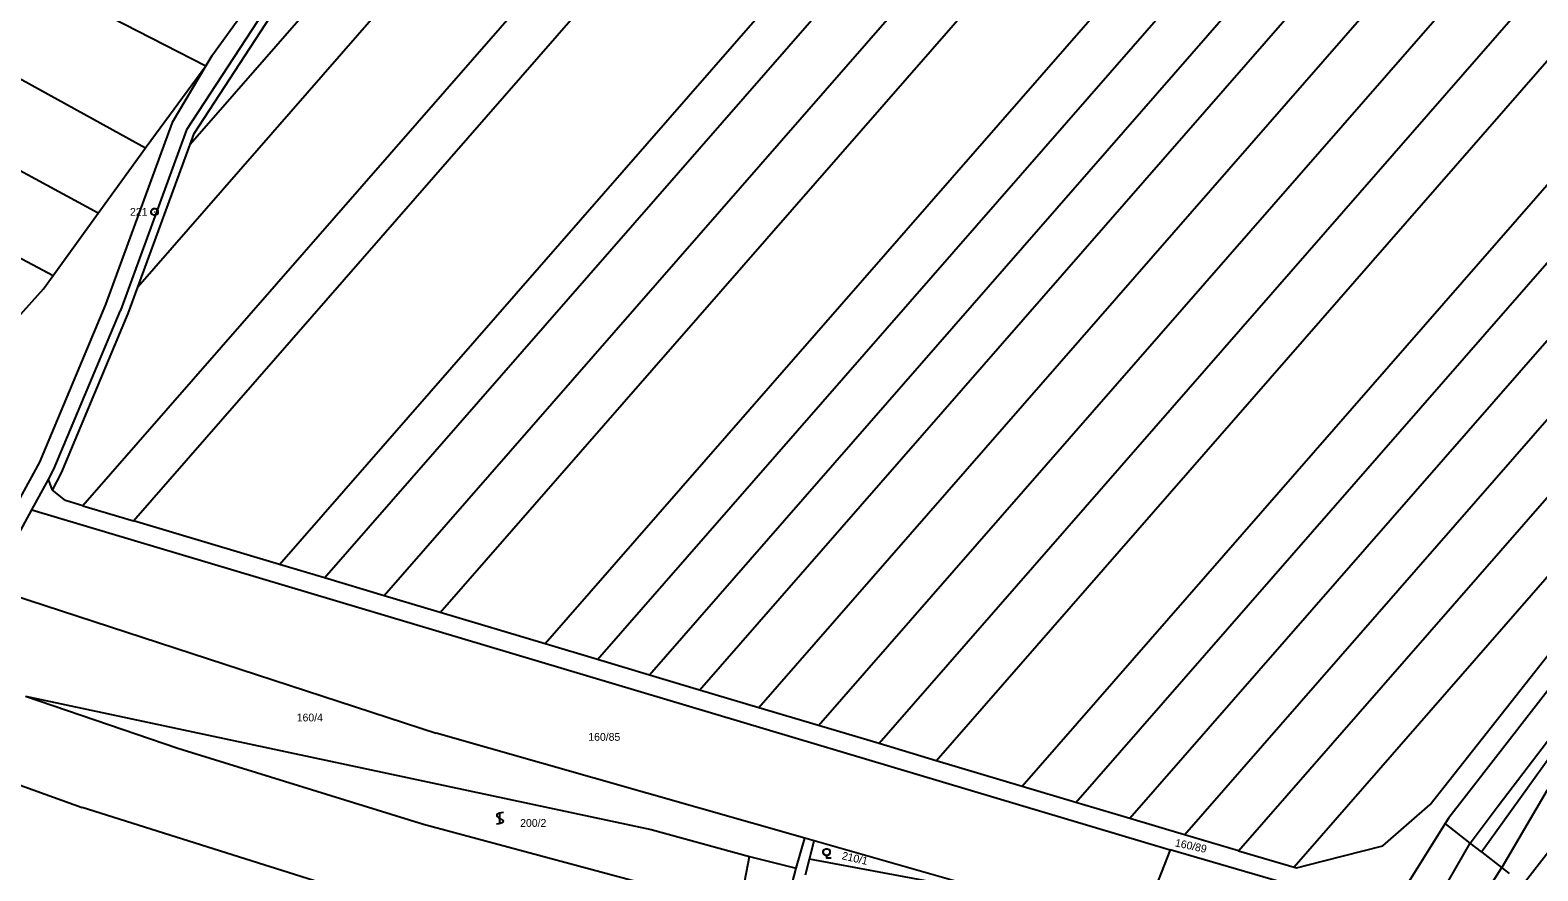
# Model space of a CAD drawing. Extents: x -580630 to -576196, y -1189024 to -1183567.
# Drawn here: x -579533.2 to -579205, y -1186641.9 to -1186458.9 of the extents above; entities that cross this region are included whole.
import ezdxf

# ---------------------------------------------------------------- set-up
doc = ezdxf.new("R2010")
doc.units = 0
for name, color, linetype in [('Vrstva 1', 7, 'Continuous'), ('Vrstva 17', 7, 'Continuous'), ('Vrstva 18', 7, 'Continuous'), ('Vrstva 24', 7, 'Continuous'), ('Vrstva 25', 7, 'Continuous'), ('Vrstva 6', 7, 'Continuous')]:
    doc.layers.add(name, color=color, linetype=linetype)

msp = doc.modelspace()

# ---------------------------------------------------------------- linework, layer by layer
at = {"layer": 'Vrstva 1'}
for p, q in [((-579478.92, -1186575.23), (-579116.31, -1186159.89)), ((-579331.7, -1186310.88), (-579509.8, -1186514.88)), ((-579304.57, -1186313.67), (-579521.76, -1186562.44)), ((-579510.73, -1186565.73), (-579291.81, -1186314.97)), ((-579469.15, -1186578.15), (-579243.75, -1186319.97)), ((-579228.73, -1186321.6), (-579456.12, -1186582.05)), ((-579443.94, -1186585.68), (-579214.71, -1186323.11)), ((-579188.35, -1186325.96), (-579421.07, -1186592.52)), ((-579409.69, -1186595.92), (-579175.24, -1186327.38)), ((-579162.27, -1186328.78), (-579398.42, -1186599.28)), ((-579387.47, -1186602.56), (-579149.65, -1186330.14)), ((-579134.78, -1186331.74), (-579374.58, -1186606.41)), ((-579361.57, -1186610.3), (-579119.78, -1186333.35)), ((-579369.9, -1186336.63), (-579498.41, -1186483.83)), ((-579104.64, -1186334.98), (-579348.43, -1186614.22)), ((-579336, -1186617.93), (-579090.32, -1186336.52)), ((-579068.75, -1186338.83), (-579317.29, -1186623.52)), ((-579305.56, -1186627.03), (-579055.23, -1186340.29)), ((-579041.69, -1186341.74), (-579293.82, -1186630.54)), ((-579281.96, -1186634.07), (-579028.03, -1186343.21)), ((-579270.17, -1186637.53), (-579014.49, -1186344.67)), ((-579000.62, -1186346.16), (-579258.08, -1186641.07)), ((-579630.91, -1186396.85), (-579494.95, -1186466.71)), ((-579482.4, -1186455.03), (-579499.15, -1186480.61)), ((-579493.66, -1186464.54), (-579485.67, -1186453.48)), ((-579497.53, -1186481.43), (-579480.87, -1186455.99)), ((-579493.66, -1186464.54), (-579494.95, -1186466.71)), ((-579507.95, -1186484.32), (-579494.95, -1186466.71)), ((-579494.95, -1186466.71), (-579502.3, -1186479.03)), ((-579502.3, -1186479.03), (-579516.83, -1186518.67)), ((-579499.15, -1186480.61), (-579513.57, -1186519.95)), ((-579498.41, -1186483.83), (-579497.53, -1186481.43)), ((-579518.37, -1186498.73), (-579508.09, -1186484.51)), ((-579509.8, -1186514.88), (-579498.41, -1186483.83)), ((-579508.09, -1186484.51), (-579507.95, -1186484.32)), ((-579528.18, -1186512.31), (-579518.37, -1186498.73)), ((-579228.48, -1186627.46), (-579131.21, -1186504.14)), ((-579530.3, -1186515.24), (-579528.18, -1186512.31)), ((-579539.04, -1186524.96), (-579530.3, -1186515.24)), ((-579511.9, -1186520.61), (-579509.8, -1186514.88)), ((-579516.83, -1186518.67), (-579531.19, -1186552.99)), ((-579528.03, -1186554.51), (-579513.57, -1186519.95)), ((-579526.41, -1186555.29), (-579511.9, -1186520.61)), ((-579531.19, -1186552.99), (-579545.52, -1186579.07)), ((-579532.82, -1186563.31), (-579529.23, -1186556.7)), ((-579529.23, -1186556.7), (-579528.03, -1186554.51)), ((-579528.35, -1186559.08), (-579529.23, -1186556.7)), ((-579528.35, -1186559.08), (-579526.41, -1186555.29)), ((-579525.51, -1186561.32), (-579528.35, -1186559.08)), ((-579542.01, -1186580.21), (-579532.82, -1186563.31)), ((-579532.82, -1186563.31), (-579285.05, -1186637.33)), ((-579521.76, -1186562.44), (-579525.51, -1186561.32)), ((-579521.76, -1186562.44), (-579510.73, -1186565.73)), ((-579478.92, -1186575.23), (-579510.73, -1186565.73)), ((-579469.15, -1186578.15), (-579478.92, -1186575.23)), ((-579456.12, -1186582.05), (-579469.15, -1186578.15)), ((-579185.42, -1186580.12), (-579221.05, -1186626.1)), ((-579542.01, -1186580.21), (-579444.84, -1186611.95)), ((-579443.94, -1186585.68), (-579456.12, -1186582.05)), ((-579421.07, -1186592.52), (-579443.94, -1186585.68)), ((-579213.63, -1186627.78), (-579180.57, -1186584.28)), ((-579409.69, -1186595.92), (-579421.07, -1186592.52)), ((-579398.42, -1186599.28), (-579409.69, -1186595.92)), ((-579387.47, -1186602.56), (-579398.42, -1186599.28)), ((-579374.58, -1186606.41), (-579387.47, -1186602.56)), ((-579208.22, -1186644.8), (-579173.54, -1186600.03)), ((-579534.21, -1186603.9), (-579398.05, -1186632.93)), ((-579361.57, -1186610.3), (-579374.58, -1186606.41)), ((-579364.55, -1186634.81), (-579444.84, -1186611.95)), ((-579348.43, -1186614.22), (-579361.57, -1186610.3)), ((-579336, -1186617.93), (-579348.43, -1186614.22)), ((-579317.29, -1186623.52), (-579336, -1186617.93)), ((-579305.56, -1186627.03), (-579317.29, -1186623.52)), ((-579203, -1186624.37), (-579212.87, -1186641.18)), ((-579293.82, -1186630.54), (-579305.56, -1186627.03)), ((-579238.77, -1186636.46), (-579228.48, -1186627.46)), ((-579221.05, -1186626.1), (-579224.39, -1186630.34)), ((-579219.73, -1186635.86), (-579213.63, -1186627.78)), ((-579281.96, -1186634.07), (-579293.82, -1186630.54)), ((-579225.2, -1186631.63), (-579237.49, -1186651.28)), ((-579224.39, -1186630.34), (-579225.2, -1186631.63)), ((-579398.05, -1186632.93), (-579376.59, -1186638.81)), ((-579366.43, -1186641.31), (-579364.55, -1186634.81)), ((-579362.52, -1186635.39), (-579364.55, -1186634.81)), ((-579363.53, -1186639.33), (-579362.52, -1186635.39)), ((-579320.38, -1186647.39), (-579362.52, -1186635.39)), ((-579270.17, -1186637.53), (-579281.96, -1186634.07)), ((-579249.68, -1186687.57), (-579219.73, -1186635.86)), ((-579378.81, -1186650.19), (-579376.59, -1186638.81)), ((-579376.59, -1186638.81), (-579366.43, -1186641.31)), ((-579285.05, -1186637.33), (-579291.33, -1186653.35)), ((-579261.43, -1186644.25), (-579285.05, -1186637.33)), ((-579270.17, -1186637.53), (-579258.08, -1186641.07)), ((-579251.59, -1186639.75), (-579238.77, -1186636.46)), ((-579369.43, -1186652.72), (-579366.43, -1186641.31)), ((-579364.41, -1186642.77), (-579363.53, -1186639.33)), ((-579320.38, -1186647.39), (-579363.53, -1186639.33)), ((-579258.08, -1186641.07), (-579257.55, -1186641.23)), ((-579257.55, -1186641.23), (-579251.59, -1186639.75)), ((-579232.58, -1186671.88), (-579212.87, -1186641.18)), ((-579211.19, -1186642.49), (-579212.87, -1186641.18))]:
    msp.add_line(p, q, dxfattribs=at)
at = {"layer": 'Vrstva 24'}
msp.add_line((-579506.16, -1186498.48), (-579506.06, -1186498.48), dxfattribs=at)
msp.add_lwpolyline([(-579505.92, -1186497.76), (-579505.58, -1186497.95), (-579505.39, -1186498.29), (-579505.39, -1186498.68), (-579505.58, -1186499.02), (-579505.92, -1186499.21), (-579506.31, -1186499.21), (-579506.65, -1186499.02), (-579506.84, -1186498.68), (-579506.84, -1186498.29), (-579506.65, -1186497.95), (-579506.31, -1186497.76)], close=True, dxfattribs=at)
at = {"layer": 'Vrstva 25'}
for points in [[(-579430.2, -1186629.23), (-579430.71, -1186629.29), (-579431.06, -1186629.34), (-579431.3, -1186629.42), (-579431.48, -1186629.53), (-579431.6, -1186629.62), (-579431.65, -1186629.79), (-579431.6, -1186630.02), (-579431.21, -1186630.34), (-579430.65, -1186630.65), (-579430.3, -1186630.92), (-579430.23, -1186631.12), (-579430.3, -1186631.32), (-579430.46, -1186631.45), (-579430.65, -1186631.52), (-579431.18, -1186631.65), (-579431.7, -1186631.72)], [(-579430.95, -1186631.73), (-579430.95, -1186630.46), (-579430.95, -1186629.23)], [(-579359.84, -1186638.53), (-579360.03, -1186638.53), (-579360.37, -1186638.34), (-579360.56, -1186638), (-579360.56, -1186637.61), (-579360.37, -1186637.27), (-579360.03, -1186637.08), (-579359.64, -1186637.08), (-579359.3, -1186637.27), (-579359.11, -1186637.61), (-579359.11, -1186638), (-579359.3, -1186638.34), (-579359.64, -1186638.53), (-579359.83, -1186638.53), (-579359.83, -1186639.06), (-579358.83, -1186639.06)]]:
    msp.add_lwpolyline(points, dxfattribs=at)
at = {"layer": 'Vrstva 6'}
for p, q in [((-579839.4, -1186347.64), (-579528.18, -1186512.31)), ((-579589.05, -1186440.04), (-579508.09, -1186484.51)), ((-579518.37, -1186498.73), (-579605.54, -1186451.66)), ((-579534.21, -1186603.9), (-579501.09, -1186615.19)), ((-579501.09, -1186615.19), (-579447.56, -1186631.77)), ((-579553.18, -1186616.92), (-579521.85, -1186628.09)), ((-579217.26, -1186637.78), (-579202.26, -1186616.89)), ((-579460.53, -1186647.46), (-579521.85, -1186628.09)), ((-579447.56, -1186631.77), (-579378.81, -1186650.19)), ((-579219.73, -1186635.86), (-579225.2, -1186631.63)), ((-579217.26, -1186637.78), (-579219.73, -1186635.86)), ((-579217.16, -1186637.86), (-579217.26, -1186637.78)), ((-579212.87, -1186641.18), (-579217.16, -1186637.86))]:
    msp.add_line(p, q, dxfattribs=at)

# ---------------------------------------------------------------- texts
at = {"layer": 'Vrstva 17'}
msp.add_text('221', height=1.7, dxfattribs=at).set_placement((-579511.462, -1186499.33))
at = {"layer": 'Vrstva 18'}
for s, p in [('160/4', (-579475.172, -1186609.38)), ('160/85', (-579411.705, -1186613.6)), ('200/2', (-579426.534, -1186632.33))]:
    msp.add_text(s, height=1.7, dxfattribs=at).set_placement(p)
for s, rotation, p in [('160/89', 347.84268, (-579284.102, -1186636.554)), ('210/1', 347.04054, (-579356.635, -1186639.354))]:
    msp.add_text(s, height=1.7, rotation=rotation, dxfattribs=at).set_placement(p)

doc.saveas('drawing.dxf')
